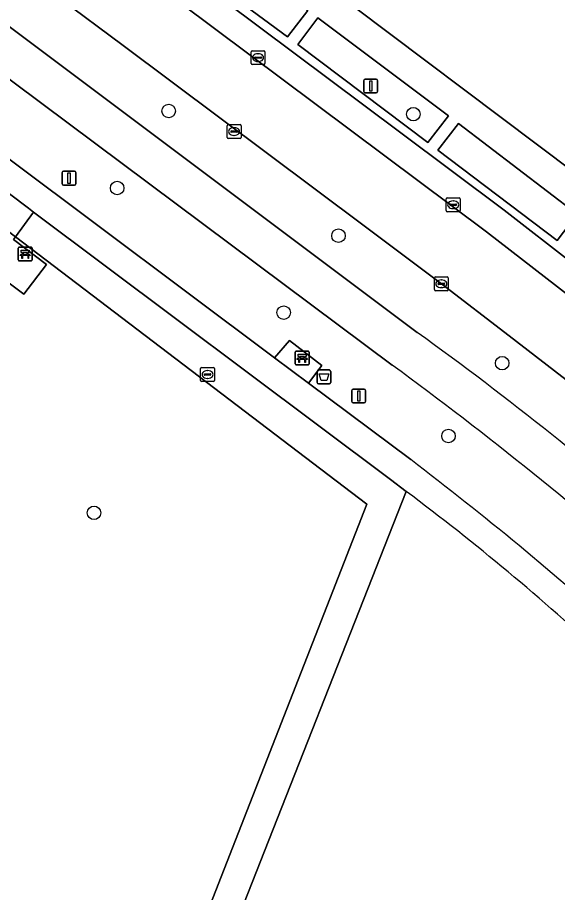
# Model space of a CAD drawing. Extents: x 159888 to 160761, y 384031 to 384750.
# Drawn here: x 160147.6 to 160186.6, y 384376.9 to 384440.1 of the extents above; entities that cross this region are included whole.
import ezdxf

# ---------------------------------------------------------------- set-up
doc = ezdxf.new("R2010")
doc.units = 0
for name, color, linetype in [('IMGEO_Afvalbak', 7, 'Continuous'), ('IMGEO_Bank', 7, 'Continuous'), ('IMGEO_Berm_groen', 7, 'Continuous'), ('IMGEO_Boom', 7, 'Continuous'), ('IMGEO_Fietspad_gesloten', 7, 'Continuous'), ('IMGEO_Groenvoorziening', 7, 'Continuous'), ('IMGEO_Haag', 7, 'Continuous'), ('IMGEO_Hek', 7, 'Continuous'), ('IMGEO_Kolk', 7, 'Continuous'), ('IMGEO_Lichtmast', 7, 'Continuous'), ('IMGEO_Parkeervlak_open', 7, 'Continuous'), ('IMGEO_Rijbaan_lokaal_open', 7, 'Continuous'), ('IMGEO_Rioolput', 7, 'Continuous'), ('IMGEO_Voetpad_halfverhard', 7, 'Continuous'), ('IMGEO_Voetpad_open', 7, 'Continuous')]:
    doc.layers.add(name, color=color, linetype=linetype)

msp = doc.modelspace()

# ---------------------------------------------------------------- linework, layer by layer
at = {"layer": 'IMGEO_Afvalbak'}
for p, q in [((160169.272, 384413.715), (160169.272, 384414.515)), ((160169.272, 384414.515), (160169.272, 384413.715)), ((160169.372, 384414.615), (160170.162, 384414.615)), ((160170.162, 384414.615), (160169.372, 384414.615)), ((160170.262, 384414.515), (160170.262, 384413.715)), ((160170.262, 384413.715), (160170.262, 384414.515)), ((160170.162, 384413.615), (160169.372, 384413.615)), ((160169.372, 384413.615), (160170.162, 384413.615))]:
    msp.add_line(p, q, dxfattribs=at)
msp.add_lwpolyline([(160169.415, 384414.329), (160170.119, 384414.329), (160169.97, 384413.859), (160169.564, 384413.859), (160169.415, 384414.329)], dxfattribs=at)
for centre, start, end in [((160169.372, 384414.515), 90, 180), ((160169.372, 384414.515), 90, 180), ((160170.162, 384414.515), 0, 90), ((160170.162, 384414.515), 360, 90), ((160169.372, 384413.715), 180, 270), ((160169.372, 384413.715), 180, 270), ((160170.162, 384413.715), 270, 0), ((160170.162, 384413.715), 270, 0)]:
    msp.add_arc(centre, 0.1, start, end, dxfattribs=at)
at = {"layer": 'IMGEO_Bank'}
for p, q in [((160147.703, 384422.569), (160147.703, 384423.41)), ((160147.703, 384423.41), (160147.703, 384422.569)), ((160147.778, 384423.494), (160148.619, 384423.494)), ((160148.619, 384423.494), (160147.778, 384423.494)), ((160148.703, 384423.419), (160148.703, 384422.578)), ((160148.703, 384422.578), (160148.703, 384423.419)), ((160148.4, 384422.892), (160148.007, 384422.892)), ((160148.012, 384423), (160148.012, 384423.106)), ((160148.056, 384423.106), (160148.056, 384423)), ((160148.344, 384423.112), (160148.062, 384423.112)), ((160148.062, 384422.994), (160148.344, 384422.994)), ((160148.35, 384423), (160148.35, 384423.106)), ((160148.394, 384423.106), (160148.394, 384423)), ((160148.628, 384422.494), (160147.787, 384422.494)), ((160147.787, 384422.494), (160148.628, 384422.494)), ((160167.699, 384415.056), (160167.699, 384415.897)), ((160167.699, 384415.897), (160167.699, 384415.056)), ((160167.774, 384415.981), (160168.615, 384415.981)), ((160168.615, 384415.981), (160167.774, 384415.981)), ((160168.699, 384415.906), (160168.699, 384415.065)), ((160168.699, 384415.065), (160168.699, 384415.906)), ((160168.396, 384415.379), (160168.003, 384415.379)), ((160168.008, 384415.487), (160168.008, 384415.593)), ((160168.052, 384415.593), (160168.052, 384415.487)), ((160168.34, 384415.599), (160168.058, 384415.599)), ((160168.058, 384415.481), (160168.34, 384415.481)), ((160168.346, 384415.487), (160168.346, 384415.593)), ((160168.39, 384415.593), (160168.39, 384415.487)), ((160168.624, 384414.981), (160167.783, 384414.981)), ((160167.783, 384414.981), (160168.624, 384414.981))]:
    msp.add_line(p, q, dxfattribs=at)
for points in [[(160147.95, 384422.892), (160147.808, 384422.892), (160147.92, 384422.994), (160148.006, 384422.994)], [(160148.006, 384423.112), (160147.92, 384423.112), (160147.92, 384423.273), (160148.483, 384423.273), (160148.483, 384423.112), (160148.4, 384423.112)], [(160148, 384422.885), (160148, 384422.678), (160147.957, 384422.678), (160147.957, 384422.885)], [(160148.4, 384422.994), (160148.483, 384422.994), (160148.595, 384422.892), (160148.456, 384422.892)], [(160148.45, 384422.885), (160148.45, 384422.678), (160148.406, 384422.678), (160148.406, 384422.885)], [(160168.002, 384415.599), (160167.916, 384415.599), (160167.916, 384415.76), (160168.479, 384415.76), (160168.479, 384415.599), (160168.396, 384415.599)], [(160167.946, 384415.379), (160167.804, 384415.379), (160167.916, 384415.481), (160168.002, 384415.481)], [(160167.996, 384415.372), (160167.996, 384415.165), (160167.953, 384415.165), (160167.953, 384415.372)], [(160168.396, 384415.481), (160168.479, 384415.481), (160168.591, 384415.379), (160168.452, 384415.379)], [(160168.446, 384415.372), (160168.446, 384415.165), (160168.402, 384415.165), (160168.402, 384415.372)]]:
    msp.add_lwpolyline(points, dxfattribs=at)
for centre, radius, start, end in [((160147.781, 384423.416), 0.0779, 92.4484, 184.28452), ((160147.781, 384423.416), 0.0779, 92.4484, 184.28452), ((160148.625, 384423.416), 0.0779, 2.4484, 94.28452), ((160148.625, 384423.416), 0.0779, 2.4484, 94.28452), ((160147.95, 384422.885), 0.00671, 2.89567, 87.10433), ((160148.007, 384422.885), 0.00671, 92.89567, 177.10433), ((160148.005, 384423.105), 0.00671, 2.89567, 87.10433), ((160148.005, 384423.001), 0.00671, 272.89567, 357.10433), ((160148.062, 384423.105), 0.00671, 92.89567, 177.10433), ((160148.062, 384423.001), 0.00671, 182.89567, 267.10433), ((160148.344, 384423.105), 0.00671, 2.89567, 87.10433), ((160148.344, 384423.001), 0.00671, 272.89567, 357.10433), ((160148.401, 384423.105), 0.00671, 92.89567, 177.10433), ((160148.401, 384423.001), 0.00671, 182.89567, 267.10433), ((160148.399, 384422.885), 0.00671, 2.89567, 87.10433), ((160148.456, 384422.885), 0.00671, 92.89567, 177.10433), ((160147.781, 384422.572), 0.0779, 182.4484, 274.28452), ((160147.781, 384422.572), 0.0779, 182.4484, 274.28452), ((160148.625, 384422.572), 0.0779, 272.4484, 4.28452), ((160148.625, 384422.572), 0.0779, 272.4484, 4.28452), ((160167.777, 384415.903), 0.0779, 92.4484, 184.28452), ((160167.777, 384415.903), 0.0779, 92.4484, 184.28452), ((160168.621, 384415.903), 0.0779, 2.4484, 94.28452), ((160168.621, 384415.903), 0.0779, 2.4484, 94.28452), ((160167.946, 384415.372), 0.00671, 2.89567, 87.10433), ((160168.003, 384415.372), 0.00671, 92.89567, 177.10433), ((160168.001, 384415.592), 0.00671, 2.89567, 87.10433), ((160168.001, 384415.488), 0.00671, 272.89567, 357.10433), ((160168.058, 384415.592), 0.00671, 92.89567, 177.10433), ((160168.058, 384415.488), 0.00671, 182.89567, 267.10433), ((160168.34, 384415.592), 0.00671, 2.89567, 87.10433), ((160168.34, 384415.488), 0.00671, 272.89567, 357.10433), ((160168.397, 384415.592), 0.00671, 92.89567, 177.10433), ((160168.397, 384415.488), 0.00671, 182.89567, 267.10433), ((160168.395, 384415.372), 0.00671, 2.89567, 87.10433), ((160168.452, 384415.372), 0.00671, 92.89567, 177.10433), ((160167.777, 384415.059), 0.0779, 182.4484, 274.28452), ((160167.777, 384415.059), 0.0779, 182.4484, 274.28452), ((160168.621, 384415.059), 0.0779, 272.4484, 4.28452), ((160168.621, 384415.059), 0.0779, 272.4484, 4.28452)]:
    msp.add_arc(centre, radius, start, end, dxfattribs=at)
at = {"layer": 'IMGEO_Berm_groen'}
for points in [[(160155.276, 384438.063), (160146.048, 384444.942), (160126.77, 384459.353), (160123.3, 384461.916), (160110.627, 384471.276), (160109.364, 384469.603), (160108.46, 384468.406), (160108.604, 384468.298), (160176.501, 384417.329)], [(160131.786, 384447.047), (160106.735, 384465.918), (160105.882, 384464.693), (160104.064, 384462.082), (160144.684, 384431.634), (160147.116, 384429.811), (160166.207, 384415.5), (160167.282, 384416.744), (160169.629, 384414.935), (160168.667, 384413.657), (160176.035, 384408.133)], [(160174.693, 384414.967), (160131.786, 384447.047)], [(160197.043, 384402.182), (160197.359, 384402.462), (160197.487, 384402.576), (160199.056, 384403.906), (160194.701, 384407.79), (160192.098, 384409.987), (160187.785, 384413.501), (160183.142, 384417.08), (160178.248, 384420.845), (160172.683, 384425.02), (160155.276, 384438.063)]]:
    msp.add_lwpolyline(points, dxfattribs=at)
for centre, radius, start, end in [((160038.527, 384225.545), 236.258, 48.3458, 54.26786), ((160013.651, 384194.981), 272.633, 48.40418, 53.79383), ((160032.864, 384219.753), 236.611, 47.92581, 52.76489)]:
    msp.add_arc(centre, radius, start, end, dxfattribs=at)
at = {"layer": 'IMGEO_Boom'}
for centre in [(160158.561, 384433.33), (160176.225, 384433.103), (160154.839, 384427.759), (160170.819, 384424.315), (160166.865, 384418.76), (160182.642, 384415.106), (160178.761, 384409.842), (160153.171, 384404.288)]:
    msp.add_circle(centre, 0.489, dxfattribs=at)
at = {"layer": 'IMGEO_Fietspad_gesloten'}
msp.add_lwpolyline([(160176.501, 384417.329), (160108.604, 384468.298), (160108.46, 384468.406), (160106.003, 384470.24), (160105.836, 384470.365), (160031.234, 384526.495), (160017.533, 384536.804), (160015.798, 384534.417), (160017.707, 384532.975), (160048.701, 384509.565), (160104.02, 384467.971), (160106.735, 384465.918), (160131.786, 384447.047), (160174.693, 384414.967)], dxfattribs=at)
for centre, radius, start, end in [((160038.527, 384225.545), 236.258, 48.3458, 54.26786), ((160013.651, 384194.981), 272.633, 48.40418, 53.79383)]:
    msp.add_arc(centre, radius, start, end, dxfattribs=at)
at = {"layer": 'IMGEO_Groenvoorziening'}
for points in [[(160161.19, 384448.984), (160195.888, 384422.845), (160199.296, 384428.481), (160194.719, 384432.353)], [(160175.714, 384405.836), (160163.018, 384373.591), (160147.726, 384333.856), (160138.947, 384311.501), (160147.59, 384300.821), (160203.849, 384231.888), (160204.754, 384231.014), (160205.44, 384230.568), (160206.732, 384230.247), (160249.184, 384219.688)]]:
    msp.add_lwpolyline(points, dxfattribs=at)
for points in [[(160167.149, 384438.68), (160168.598, 384440.6), (160164.837, 384443.461), (160165.284, 384444.005), (160162.222, 384446.276), (160161.815, 384445.732), (160159.949, 384447.1), (160158.477, 384445.093)], [(160167.884, 384438.132), (160177.282, 384431.06), (160178.76, 384432.99), (160169.331, 384440.054)], [(160188.057, 384425.863), (160179.488, 384432.426), (160178.004, 384430.505), (160186.6, 384423.972)], [(160114.372, 384345.2), (160112.899, 384344.057), (160112.82, 384344.155), (160112.638, 384344.01), (160138.947, 384311.501), (160147.726, 384333.856), (160163.018, 384373.591), (160175.714, 384405.836), (160174.567, 384406.689), (160148.808, 384426.021), (160147.49, 384424.239), (160172.872, 384404.917), (160138.224, 384316.292)], [(160172.872, 384404.917), (160147.49, 384424.239), (160147.349, 384424.049), (160149.74, 384422.247), (160148.114, 384420.085), (160143.269, 384423.697), (160123.605, 384373.428), (160112.149, 384344.997), (160112.268, 384344.848), (160113.778, 384348.739), (160118.622, 384343.124), (160117.462, 384342.151), (160115.642, 384344.351), (160115.411, 384344.134), (160114.326, 384345.35), (160112.82, 384344.155), (160112.899, 384344.057), (160114.372, 384345.2), (160138.224, 384316.292)]]:
    msp.add_lwpolyline(points, close=True, dxfattribs=at)
msp.add_arc((160066.785, 384260.488), 181.636, 47.23732, 53.15076, dxfattribs=at)
at = {"layer": 'IMGEO_Haag'}
msp.add_lwpolyline([(160114.372, 384345.2), (160112.899, 384344.057), (160112.82, 384344.155), (160112.638, 384344.01), (160138.947, 384311.501), (160147.726, 384333.856), (160163.018, 384373.591), (160175.714, 384405.836), (160174.567, 384406.689), (160148.808, 384426.021), (160147.49, 384424.239), (160172.872, 384404.917), (160138.224, 384316.292)], close=True, dxfattribs=at)
at = {"layer": 'IMGEO_Hek'}
msp.add_lwpolyline([(160147.49, 384424.239), (160172.872, 384404.917), (160138.224, 384316.292), (160114.372, 384345.2), (160112.899, 384344.057), (160112.82, 384344.155)], dxfattribs=at)
at = {"layer": 'IMGEO_Kolk'}
for p, q in [((160164.514, 384436.762), (160164.514, 384437.614)), ((160164.589, 384437.688), (160165.441, 384437.688)), ((160164.816, 384437.231), (160165.214, 384437.231)), ((160165.002, 384437.468), (160165.027, 384437.468)), ((160165.515, 384437.614), (160165.515, 384436.762)), ((160165.441, 384436.688), (160164.589, 384436.688)), ((160164.773, 384437.182), (160164.773, 384437.194)), ((160165.211, 384437.145), (160164.813, 384437.145)), ((160165.025, 384436.908), (160165, 384436.908)), ((160165.257, 384437.194), (160165.257, 384437.182)), ((160162.784, 384431.418), (160162.784, 384432.27)), ((160162.859, 384432.344), (160163.711, 384432.344)), ((160163.785, 384432.27), (160163.785, 384431.418)), ((160163.043, 384431.838), (160163.043, 384431.85)), ((160163.481, 384431.801), (160163.083, 384431.801)), ((160163.086, 384431.887), (160163.484, 384431.887)), ((160163.295, 384431.564), (160163.27, 384431.564)), ((160163.272, 384432.124), (160163.297, 384432.124)), ((160163.527, 384431.85), (160163.527, 384431.838)), ((160163.711, 384431.344), (160162.859, 384431.344)), ((160178.604, 384426.129), (160178.604, 384426.981)), ((160178.679, 384427.055), (160179.531, 384427.055)), ((160178.863, 384426.549), (160178.863, 384426.561)), ((160179.301, 384426.512), (160178.903, 384426.512)), ((160178.906, 384426.598), (160179.304, 384426.598)), ((160179.092, 384426.835), (160179.117, 384426.835)), ((160179.347, 384426.561), (160179.347, 384426.549)), ((160179.605, 384426.981), (160179.605, 384426.129)), ((160179.531, 384426.055), (160178.679, 384426.055)), ((160179.115, 384426.275), (160179.09, 384426.275)), ((160177.747, 384420.419), (160177.747, 384421.271)), ((160177.822, 384421.345), (160178.674, 384421.345)), ((160178.006, 384420.839), (160178.006, 384420.851)), ((160178.444, 384420.802), (160178.046, 384420.802)), ((160178.049, 384420.888), (160178.447, 384420.888)), ((160178.235, 384421.125), (160178.26, 384421.125)), ((160178.49, 384420.851), (160178.49, 384420.839)), ((160178.748, 384421.271), (160178.748, 384420.419)), ((160178.674, 384420.345), (160177.822, 384420.345)), ((160178.258, 384420.565), (160178.233, 384420.565))]:
    msp.add_line(p, q, dxfattribs=at)
for points in [[(160164.514, 384436.762), (160164.514, 384437.614)], [(160164.589, 384437.688), (160165.441, 384437.688)], [(160165.515, 384437.614), (160165.515, 384436.762)], [(160165.441, 384436.688), (160164.589, 384436.688)], [(160162.784, 384431.418), (160162.784, 384432.27)], [(160162.859, 384432.344), (160163.711, 384432.344)], [(160163.785, 384432.27), (160163.785, 384431.418)], [(160163.711, 384431.344), (160162.859, 384431.344)], [(160178.604, 384426.129), (160178.604, 384426.981)], [(160178.679, 384427.055), (160179.531, 384427.055)], [(160179.605, 384426.981), (160179.605, 384426.129)], [(160179.531, 384426.055), (160178.679, 384426.055)], [(160177.747, 384420.419), (160177.747, 384421.271)], [(160177.822, 384421.345), (160178.674, 384421.345)], [(160178.748, 384421.271), (160178.748, 384420.419)], [(160178.674, 384420.345), (160177.822, 384420.345)]]:
    msp.add_lwpolyline(points, dxfattribs=at)
for centre, radius, start, end in [((160164.591, 384437.612), 0.0765, 91.55205, 178.44795), ((160164.591, 384437.612), 0.0765, 91.55205, 178.44795), ((160164.813, 384437.191), 0.0403, 85.87752, 175.75265), ((160165.218, 384437.193), 0.0386, 1.73085, 96.63898), ((160165.439, 384437.612), 0.0765, 1.55205, 88.44795), ((160165.439, 384437.612), 0.0765, 1.55205, 88.44795), ((160164.591, 384436.764), 0.0765, 181.55205, 268.44795), ((160164.591, 384436.764), 0.0765, 181.55205, 268.44795), ((160164.81, 384437.181), 0.0366, 178.93798, 274.71019), ((160165.214, 384437.188), 0.043, 264.86636, 352.45326), ((160165.439, 384436.764), 0.0765, 271.55205, 358.44795), ((160165.439, 384436.764), 0.0765, 271.55205, 358.44795), ((160162.861, 384432.268), 0.0765, 91.55205, 178.44795), ((160162.861, 384432.268), 0.0765, 91.55205, 178.44795), ((160163.709, 384432.268), 0.0765, 1.55205, 88.44795), ((160163.709, 384432.268), 0.0765, 1.55205, 88.44795), ((160163.083, 384431.847), 0.0403, 85.87752, 175.75265), ((160163.08, 384431.837), 0.0366, 178.93798, 274.71019), ((160163.484, 384431.844), 0.043, 264.86636, 352.45326), ((160163.488, 384431.849), 0.0386, 1.73085, 96.63898), ((160162.861, 384431.42), 0.0765, 181.55205, 268.44795), ((160162.861, 384431.42), 0.0765, 181.55205, 268.44795), ((160163.709, 384431.42), 0.0765, 271.55205, 358.44795), ((160163.709, 384431.42), 0.0765, 271.55205, 358.44795), ((160178.681, 384426.979), 0.0765, 91.55205, 178.44795), ((160178.681, 384426.979), 0.0765, 91.55205, 178.44795), ((160178.903, 384426.558), 0.0403, 85.87752, 175.75265), ((160178.9, 384426.548), 0.0366, 178.93798, 274.71019), ((160179.304, 384426.555), 0.043, 264.86636, 352.45326), ((160179.308, 384426.56), 0.0386, 1.73085, 96.63898), ((160179.529, 384426.979), 0.0765, 1.55205, 88.44795), ((160179.529, 384426.979), 0.0765, 1.55205, 88.44795), ((160178.681, 384426.131), 0.0765, 181.55205, 268.44795), ((160178.681, 384426.131), 0.0765, 181.55205, 268.44795), ((160179.529, 384426.131), 0.0765, 271.55205, 358.44795), ((160179.529, 384426.131), 0.0765, 271.55205, 358.44795), ((160177.824, 384421.269), 0.0765, 91.55205, 178.44795), ((160177.824, 384421.269), 0.0765, 91.55205, 178.44795), ((160178.046, 384420.848), 0.0403, 85.87752, 175.75265), ((160178.043, 384420.838), 0.0366, 178.93798, 274.71019), ((160178.447, 384420.845), 0.043, 264.86636, 352.45326), ((160178.451, 384420.85), 0.0386, 1.73085, 96.63898), ((160178.672, 384421.269), 0.0765, 1.55205, 88.44795), ((160178.672, 384421.269), 0.0765, 1.55205, 88.44795), ((160177.824, 384420.421), 0.0765, 181.55205, 268.44795), ((160177.824, 384420.421), 0.0765, 181.55205, 268.44795), ((160178.672, 384420.421), 0.0765, 271.55205, 358.44795), ((160178.672, 384420.421), 0.0765, 271.55205, 358.44795)]:
    msp.add_arc(centre, radius, start, end, dxfattribs=at)
for centre, major_axis, ratio, start_param, end_param in [((160165.001, 384437.188), (-0.387, 0.002), 0.722429, 4.712389, 7.853982), ((160165.026, 384437.188), (-0.39, 0.002), 0.717154, 1.570796, 4.712389), ((160163.271, 384431.844), (-0.387, 0.002), 0.722429, 4.712389, 7.853982), ((160163.296, 384431.844), (-0.39, 0.002), 0.717154, 1.570796, 4.712389), ((160179.091, 384426.555), (-0.387, 0.002), 0.722429, 4.712389, 7.853982), ((160179.116, 384426.555), (-0.39, 0.002), 0.717154, 1.570796, 4.712389), ((160178.234, 384420.845), (-0.387, 0.002), 0.722429, 4.712389, 7.853982), ((160178.259, 384420.845), (-0.39, 0.002), 0.717154, 1.570796, 4.712389)]:
    msp.add_ellipse(centre, major_axis=major_axis, ratio=ratio, start_param=start_param, end_param=end_param, dxfattribs=at)
at = {"layer": 'IMGEO_Lichtmast'}
for p, q in [((160172.655, 384434.732), (160172.655, 384435.532)), ((160172.655, 384435.532), (160172.655, 384434.732)), ((160172.755, 384435.632), (160173.545, 384435.632)), ((160173.545, 384435.632), (160172.755, 384435.632)), ((160173.645, 384435.532), (160173.645, 384434.732)), ((160173.645, 384434.732), (160173.645, 384435.532)), ((160173.545, 384434.632), (160172.755, 384434.632)), ((160172.755, 384434.632), (160173.545, 384434.632)), ((160150.869, 384428.077), (160150.869, 384428.877)), ((160150.869, 384428.877), (160150.869, 384428.077)), ((160150.969, 384428.977), (160151.759, 384428.977)), ((160151.759, 384428.977), (160150.969, 384428.977)), ((160151.859, 384428.877), (160151.859, 384428.077)), ((160151.859, 384428.077), (160151.859, 384428.877)), ((160151.759, 384427.977), (160150.969, 384427.977)), ((160150.969, 384427.977), (160151.759, 384427.977)), ((160171.887, 384413.238), (160172.677, 384413.238)), ((160172.677, 384413.238), (160171.887, 384413.238)), ((160171.787, 384412.338), (160171.787, 384413.138)), ((160171.787, 384413.138), (160171.787, 384412.338)), ((160172.777, 384413.138), (160172.777, 384412.338)), ((160172.777, 384412.338), (160172.777, 384413.138)), ((160172.677, 384412.238), (160171.887, 384412.238)), ((160171.887, 384412.238), (160172.677, 384412.238))]:
    msp.add_line(p, q, dxfattribs=at)
for points in [[(160173.075, 384435.507), (160173.225, 384435.507), (160173.225, 384434.757), (160173.075, 384434.757), (160173.075, 384435.507)], [(160151.289, 384428.852), (160151.439, 384428.852), (160151.439, 384428.102), (160151.289, 384428.102), (160151.289, 384428.852)], [(160172.207, 384413.113), (160172.357, 384413.113), (160172.357, 384412.363), (160172.207, 384412.363), (160172.207, 384413.113)]]:
    msp.add_lwpolyline(points, dxfattribs=at)
for centre, start, end in [((160172.755, 384435.532), 90, 180), ((160172.755, 384435.532), 90, 180), ((160173.545, 384435.532), 0, 90), ((160173.545, 384435.532), 360, 90), ((160172.755, 384434.732), 180, 270), ((160172.755, 384434.732), 180, 270), ((160173.545, 384434.732), 270, 0), ((160173.545, 384434.732), 270, 0), ((160150.969, 384428.877), 90, 180), ((160150.969, 384428.877), 90, 180), ((160151.759, 384428.877), 0, 90), ((160151.759, 384428.877), 360, 90), ((160150.969, 384428.077), 180, 270), ((160150.969, 384428.077), 180, 270), ((160151.759, 384428.077), 270, 0), ((160151.759, 384428.077), 270, 0), ((160171.887, 384413.138), 90, 180), ((160171.887, 384413.138), 90, 180), ((160172.677, 384413.138), 0, 90), ((160172.677, 384413.138), 360, 90), ((160171.887, 384412.338), 180, 270), ((160171.887, 384412.338), 180, 270), ((160172.677, 384412.338), 270, 0), ((160172.677, 384412.338), 270, 0)]:
    msp.add_arc(centre, 0.1, start, end, dxfattribs=at)
at = {"layer": 'IMGEO_Parkeervlak_open'}
for points in [[(160125.926, 384466.149), (160126.25, 384465.909), (160132.389, 384461.371), (160181.504, 384424.593), (160191.755, 384416.654), (160197.083, 384412.292)], [(160195.645, 384416.095), (160192.948, 384418.258), (160182.773, 384426.163), (160175.222, 384431.836), (160129.823, 384465.807)]]:
    msp.add_lwpolyline(points, dxfattribs=at)
at = {"layer": 'IMGEO_Rijbaan_lokaal_open'}
msp.add_lwpolyline([(160132.389, 384461.371), (160126.25, 384465.909), (160123.3, 384461.916), (160126.77, 384459.353), (160146.048, 384444.942), (160155.276, 384438.063), (160172.683, 384425.02), (160178.248, 384420.845), (160183.142, 384417.08), (160187.785, 384413.501), (160192.098, 384409.987), (160194.701, 384407.79), (160197.493, 384411.067), (160197.918, 384411.586), (160197.083, 384412.292), (160191.755, 384416.654), (160181.504, 384424.593)], close=True, dxfattribs=at)
at = {"layer": 'IMGEO_Rioolput'}
for p, q in [((160160.867, 384413.86), (160160.867, 384414.712)), ((160160.942, 384414.786), (160161.794, 384414.786)), ((160161.355, 384414.566), (160161.38, 384414.566)), ((160161.868, 384414.712), (160161.868, 384413.86)), ((160161.126, 384414.28), (160161.126, 384414.292)), ((160161.564, 384414.243), (160161.166, 384414.243)), ((160161.169, 384414.329), (160161.567, 384414.329)), ((160161.378, 384414.006), (160161.353, 384414.006)), ((160161.61, 384414.292), (160161.61, 384414.28)), ((160161.794, 384413.786), (160160.942, 384413.786))]:
    msp.add_line(p, q, dxfattribs=at)
for points in [[(160160.867, 384413.86), (160160.867, 384414.712)], [(160160.942, 384414.786), (160161.794, 384414.786)], [(160161.868, 384414.712), (160161.868, 384413.86)], [(160161.794, 384413.786), (160160.942, 384413.786)]]:
    msp.add_lwpolyline(points, dxfattribs=at)
for centre, radius, start, end in [((160160.944, 384414.71), 0.0765, 91.55205, 178.44795), ((160160.944, 384414.71), 0.0765, 91.55205, 178.44795), ((160161.792, 384414.71), 0.0765, 1.55205, 88.44795), ((160161.792, 384414.71), 0.0765, 1.55205, 88.44795), ((160160.944, 384413.862), 0.0765, 181.55205, 268.44795), ((160160.944, 384413.862), 0.0765, 181.55205, 268.44795), ((160161.166, 384414.289), 0.0403, 85.87752, 175.75265), ((160161.163, 384414.279), 0.0366, 178.93798, 274.71019), ((160161.567, 384414.286), 0.043, 264.86636, 352.45326), ((160161.571, 384414.291), 0.0386, 1.73085, 96.63898), ((160161.792, 384413.862), 0.0765, 271.55205, 358.44795), ((160161.792, 384413.862), 0.0765, 271.55205, 358.44795)]:
    msp.add_arc(centre, radius, start, end, dxfattribs=at)
for centre, major_axis, ratio, start_param, end_param in [((160161.354, 384414.286), (-0.387, 0.002), 0.722429, 4.712389, 7.853982), ((160161.379, 384414.286), (-0.39, 0.002), 0.717154, 1.570796, 4.712389)]:
    msp.add_ellipse(centre, major_axis=major_axis, ratio=ratio, start_param=start_param, end_param=end_param, dxfattribs=at)
at = {"layer": 'IMGEO_Voetpad_halfverhard'}
for points in [[(160168.667, 384413.657), (160166.207, 384415.5), (160147.116, 384429.811), (160144.684, 384431.634), (160104.064, 384462.082), (160102.826, 384460.451), (160140.939, 384431.966), (160143.678, 384429.871), (160145.246, 384428.694), (160145.674, 384428.373), (160148.434, 384426.302), (160148.808, 384426.021), (160174.567, 384406.689), (160175.714, 384405.836)], [(160176.035, 384408.133), (160168.667, 384413.657)]]:
    msp.add_lwpolyline(points, dxfattribs=at)
for centre, radius, start, end in [((160032.864, 384219.753), 236.611, 47.92581, 52.76489), ((160066.785, 384260.488), 181.636, 47.23732, 53.15076)]:
    msp.add_arc(centre, radius, start, end, dxfattribs=at)
at = {"layer": 'IMGEO_Voetpad_open'}
for points in [[(160207.322, 384411.973), (160208.023, 384412.632), (160208.513, 384413.041), (160208.929, 384413.426), (160211.321, 384415.455), (160214.643, 384418.258), (160214.173, 384418.814), (160207.34, 384413.056), (160197.935, 384421.095), (160195.888, 384422.845), (160161.19, 384448.984), (160143.881, 384462.027), (160141.469, 384463.844), (160128.738, 384473.281), (160122.036, 384477.509)], [(160129.823, 384465.807), (160175.222, 384431.836), (160182.773, 384426.163), (160192.948, 384418.258), (160195.645, 384416.095)]]:
    msp.add_lwpolyline(points, dxfattribs=at)
for points in [[(160159.949, 384447.1), (160161.815, 384445.732), (160162.222, 384446.276), (160165.284, 384444.005), (160164.837, 384443.461), (160168.598, 384440.6), (160167.149, 384438.68), (160158.477, 384445.093)], [(160169.331, 384440.054), (160178.76, 384432.99), (160177.282, 384431.06), (160167.884, 384438.132)], [(160179.488, 384432.426), (160188.057, 384425.863), (160186.6, 384423.972), (160178.004, 384430.505)], [(160145.674, 384428.373), (160144.351, 384426.624), (160147.49, 384424.239), (160148.808, 384426.021), (160148.434, 384426.302)], [(160144.351, 384426.624), (160143.269, 384423.697), (160148.114, 384420.085), (160149.74, 384422.247), (160147.349, 384424.049), (160147.49, 384424.239)], [(160168.667, 384413.657), (160169.629, 384414.935), (160167.282, 384416.744), (160166.207, 384415.5)]]:
    msp.add_lwpolyline(points, close=True, dxfattribs=at)

doc.saveas('drawing.dxf')
